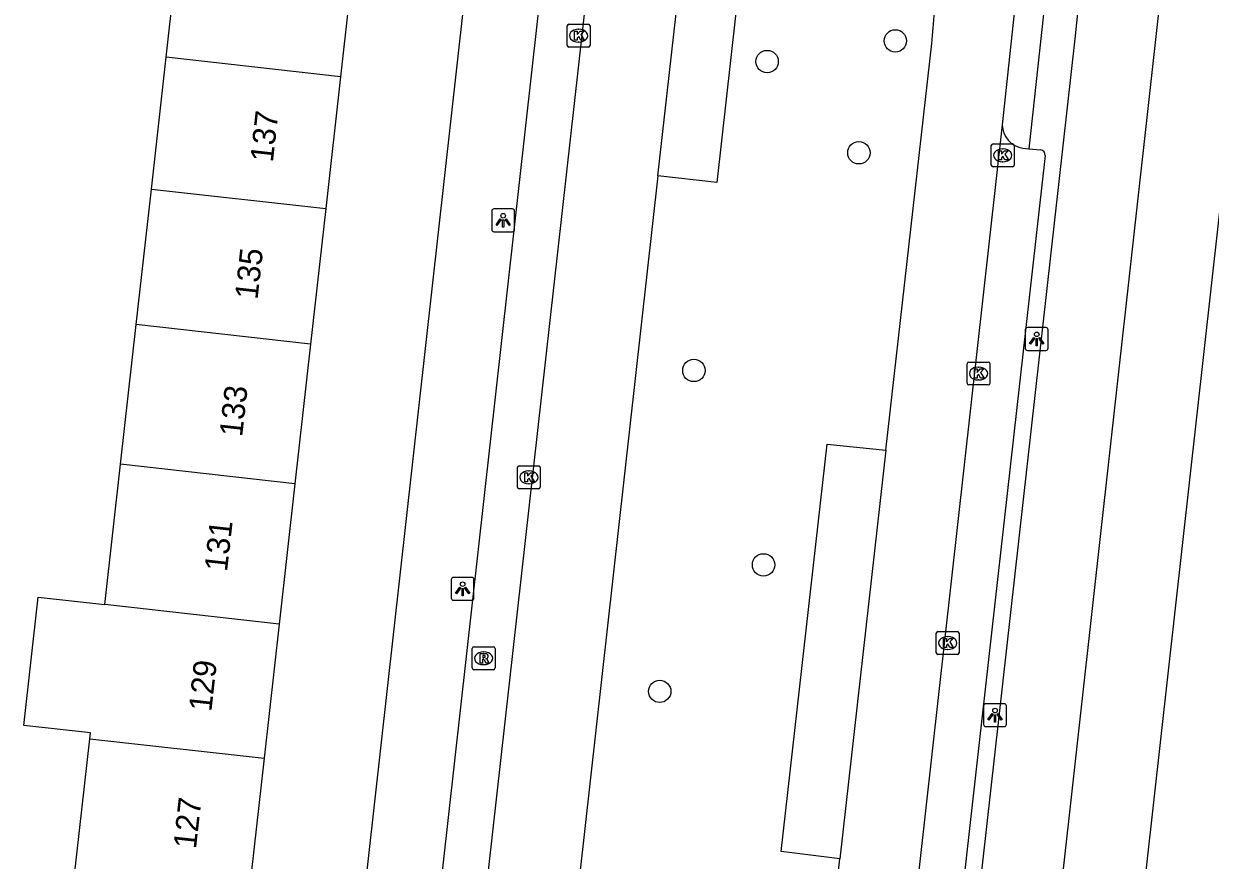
# Model space of a CAD drawing. Extents: x 161928 to 163055, y 386475 to 387428.
# Drawn here: x 162311.5 to 162363.3, y 387322.6 to 387359.2 of the extents above; entities that cross this region are included whole.
import ezdxf

# ---------------------------------------------------------------- set-up
doc = ezdxf.new("R2010")
doc.units = 0
for name, color, linetype in [('IMGEO_Boom', 7, 'Continuous'), ('IMGEO_Fietspad_gesloten', 7, 'Continuous'), ('IMGEO_Kolk', 7, 'Continuous'), ('IMGEO_Lichtpunt', 7, 'Continuous'), ('IMGEO_Pand', 7, 'Continuous'), ('IMGEO_Pand_nummerreeks', 7, 'Continuous'), ('IMGEO_Parkeervlak_open', 7, 'Continuous'), ('IMGEO_Rijbaan_lokaal_open', 7, 'Continuous'), ('IMGEO_Rioolput', 7, 'Continuous'), ('IMGEO_Voetpad_open', 7, 'Continuous')]:
    doc.layers.add(name, color=color, linetype=linetype)

msp = doc.modelspace()

# ---------------------------------------------------------------- linework, layer by layer
at = {"layer": 'IMGEO_Boom'}
for centre in [(162349.567, 387358.462), (162343.961, 387357.558), (162347.973, 387353.569), (162340.758, 387344.044), (162343.805, 387335.539), (162339.264, 387330.005)]:
    msp.add_circle(centre, 0.489, dxfattribs=at)
at = {"layer": 'IMGEO_Fietspad_gesloten'}
for points in [[(162363.238, 387379.093), (162350.137, 387261.458), (162337.473, 387147.951), (162334.734, 387123.4), (162318.47, 386976.523)], [(162347.6, 387270.903), (162357.435, 387358.557), (162358.923, 387372.829)]]:
    msp.add_lwpolyline(points, dxfattribs=at)
at = {"layer": 'IMGEO_Kolk'}
for p, q in [((162335.217, 387358.266), (162335.217, 387359.118)), ((162335.292, 387359.192), (162336.144, 387359.192)), ((162335.705, 387358.972), (162335.73, 387358.972)), ((162336.218, 387359.118), (162336.218, 387358.266)), ((162336.144, 387358.192), (162335.292, 387358.192)), ((162335.728, 387358.412), (162335.703, 387358.412)), ((162353.763, 387353.031), (162353.763, 387353.883)), ((162353.838, 387353.957), (162354.69, 387353.957)), ((162354.251, 387353.737), (162354.276, 387353.737)), ((162354.764, 387353.883), (162354.764, 387353.031)), ((162354.274, 387353.177), (162354.249, 387353.177)), ((162354.69, 387352.957), (162353.838, 387352.957)), ((162352.705, 387343.484), (162352.705, 387344.336)), ((162352.78, 387344.41), (162353.632, 387344.41)), ((162353.193, 387344.19), (162353.218, 387344.19)), ((162353.706, 387344.336), (162353.706, 387343.484)), ((162353.632, 387343.41), (162352.78, 387343.41)), ((162353.216, 387343.63), (162353.191, 387343.63)), ((162333.042, 387338.943), (162333.042, 387339.795)), ((162333.117, 387339.869), (162333.969, 387339.869)), ((162333.53, 387339.649), (162333.555, 387339.649)), ((162334.043, 387339.795), (162334.043, 387338.943)), ((162333.553, 387339.089), (162333.528, 387339.089)), ((162333.969, 387338.869), (162333.117, 387338.869)), ((162351.357, 387331.696), (162351.357, 387332.548)), ((162351.432, 387332.622), (162352.284, 387332.622)), ((162351.845, 387332.402), (162351.87, 387332.402)), ((162352.358, 387332.548), (162352.358, 387331.696)), ((162351.868, 387331.842), (162351.843, 387331.842)), ((162352.284, 387331.622), (162351.432, 387331.622))]:
    msp.add_line(p, q, dxfattribs=at)
for points in [[(162335.217, 387358.266), (162335.217, 387359.118)], [(162335.292, 387359.192), (162336.144, 387359.192)], [(162335.538, 387358.892), (162335.661, 387358.892), (162335.661, 387358.741), (162335.791, 387358.892), (162335.955, 387358.892), (162335.809, 387358.741), (162335.962, 387358.492), (162335.81, 387358.492), (162335.725, 387358.656), (162335.661, 387358.589), (162335.661, 387358.492), (162335.538, 387358.492), (162335.538, 387358.892)], [(162336.218, 387359.118), (162336.218, 387358.266)], [(162336.144, 387358.192), (162335.292, 387358.192)], [(162353.763, 387353.031), (162353.763, 387353.883)], [(162353.838, 387353.957), (162354.69, 387353.957)], [(162354.084, 387353.657), (162354.207, 387353.657), (162354.207, 387353.506), (162354.337, 387353.657), (162354.501, 387353.657), (162354.355, 387353.506), (162354.508, 387353.257), (162354.356, 387353.257), (162354.271, 387353.421), (162354.207, 387353.354), (162354.207, 387353.257), (162354.084, 387353.257), (162354.084, 387353.657)], [(162354.764, 387353.883), (162354.764, 387353.031)], [(162354.69, 387352.957), (162353.838, 387352.957)], [(162352.705, 387343.484), (162352.705, 387344.336)], [(162352.78, 387344.41), (162353.632, 387344.41)], [(162353.706, 387344.336), (162353.706, 387343.484)], [(162353.026, 387344.11), (162353.149, 387344.11), (162353.149, 387343.959), (162353.279, 387344.11), (162353.443, 387344.11), (162353.297, 387343.959), (162353.45, 387343.71), (162353.298, 387343.71), (162353.213, 387343.874), (162353.149, 387343.807), (162353.149, 387343.71), (162353.026, 387343.71), (162353.026, 387344.11)], [(162353.632, 387343.41), (162352.78, 387343.41)], [(162333.042, 387338.943), (162333.042, 387339.795)], [(162333.117, 387339.869), (162333.969, 387339.869)], [(162333.363, 387339.569), (162333.486, 387339.569), (162333.486, 387339.418), (162333.616, 387339.569), (162333.78, 387339.569), (162333.634, 387339.418), (162333.787, 387339.169), (162333.635, 387339.169), (162333.55, 387339.333), (162333.486, 387339.266), (162333.486, 387339.169), (162333.363, 387339.169), (162333.363, 387339.569)], [(162334.043, 387339.795), (162334.043, 387338.943)], [(162333.969, 387338.869), (162333.117, 387338.869)], [(162351.357, 387331.696), (162351.357, 387332.548)], [(162351.432, 387332.622), (162352.284, 387332.622)], [(162351.678, 387332.322), (162351.801, 387332.322), (162351.801, 387332.171), (162351.931, 387332.322), (162352.095, 387332.322), (162351.949, 387332.171), (162352.102, 387331.922), (162351.95, 387331.922), (162351.865, 387332.086), (162351.801, 387332.019), (162351.801, 387331.922), (162351.678, 387331.922), (162351.678, 387332.322)], [(162352.358, 387332.548), (162352.358, 387331.696)], [(162352.284, 387331.622), (162351.432, 387331.622)]]:
    msp.add_lwpolyline(points, dxfattribs=at)
for centre, start, end in [((162335.294, 387359.116), 91.552, 178.448), ((162335.294, 387359.116), 91.552, 178.448), ((162336.142, 387359.116), 1.552, 88.448), ((162336.142, 387359.116), 1.552, 88.448), ((162335.294, 387358.268), 181.552, 268.448), ((162335.294, 387358.268), 181.552, 268.448), ((162336.142, 387358.268), 271.552, 358.448), ((162336.142, 387358.268), 271.552, 358.448), ((162353.84, 387353.881), 91.552, 178.448), ((162353.84, 387353.881), 91.552, 178.448), ((162354.688, 387353.881), 1.552, 88.448), ((162354.688, 387353.881), 1.552, 88.448), ((162353.84, 387353.033), 181.552, 268.448), ((162353.84, 387353.033), 181.552, 268.448), ((162354.688, 387353.033), 271.552, 358.448), ((162354.688, 387353.033), 271.552, 358.448), ((162352.782, 387344.334), 91.552, 178.448), ((162352.782, 387344.334), 91.552, 178.448), ((162353.63, 387344.334), 1.552, 88.448), ((162353.63, 387344.334), 1.552, 88.448), ((162352.782, 387343.486), 181.552, 268.448), ((162352.782, 387343.486), 181.552, 268.448), ((162353.63, 387343.486), 271.552, 358.448), ((162353.63, 387343.486), 271.552, 358.448), ((162333.119, 387339.793), 91.552, 178.448), ((162333.119, 387339.793), 91.552, 178.448), ((162333.967, 387339.793), 1.552, 88.448), ((162333.967, 387339.793), 1.552, 88.448), ((162333.119, 387338.945), 181.552, 268.448), ((162333.119, 387338.945), 181.552, 268.448), ((162333.967, 387338.945), 271.552, 358.448), ((162333.967, 387338.945), 271.552, 358.448), ((162351.434, 387332.546), 91.552, 178.448), ((162351.434, 387332.546), 91.552, 178.448), ((162352.282, 387332.546), 1.552, 88.448), ((162352.282, 387332.546), 1.552, 88.448), ((162351.434, 387331.698), 181.552, 268.448), ((162351.434, 387331.698), 181.552, 268.448), ((162352.282, 387331.698), 271.552, 358.448), ((162352.282, 387331.698), 271.552, 358.448)]:
    msp.add_arc(centre, 0.0765, start, end, dxfattribs=at)
for centre, major_axis, ratio, start_param, end_param in [((162335.704, 387358.692), (-0.387, 0.002), 0.722429, 4.712389, 7.853982), ((162335.729, 387358.692), (-0.39, 0.002), 0.717154, 1.570796, 4.712389), ((162354.25, 387353.457), (-0.387, 0.002), 0.722429, 4.712389, 7.853982), ((162354.275, 387353.457), (-0.39, 0.002), 0.717154, 1.570796, 4.712389), ((162353.192, 387343.91), (-0.387, 0.002), 0.722429, 4.712389, 7.853982), ((162353.217, 387343.91), (-0.39, 0.002), 0.717154, 1.570796, 4.712389), ((162333.529, 387339.369), (-0.387, 0.002), 0.722429, 4.712389, 7.853982), ((162333.554, 387339.369), (-0.39, 0.002), 0.717154, 1.570796, 4.712389), ((162351.844, 387332.122), (-0.387, 0.002), 0.722429, 4.712389, 7.853982), ((162351.869, 387332.122), (-0.39, 0.002), 0.717154, 1.570796, 4.712389)]:
    msp.add_ellipse(centre, major_axis=major_axis, ratio=ratio, start_param=start_param, end_param=end_param, dxfattribs=at)
at = {"layer": 'IMGEO_Lichtpunt'}
for p, q in [((162331.92, 387351.015), (162331.92, 387350.208)), ((162331.92, 387351.015), (162331.92, 387350.208)), ((162332.822, 387351.11), (162332.014, 387351.11)), ((162332.822, 387351.11), (162332.014, 387351.11)), ((162332.916, 387350.208), (162332.916, 387351.015)), ((162332.916, 387350.208), (162332.916, 387351.015)), ((162332.014, 387350.114), (162332.822, 387350.114)), ((162332.014, 387350.114), (162332.822, 387350.114)), ((162355.251, 387345.826), (162355.251, 387345.019)), ((162355.251, 387345.826), (162355.251, 387345.019)), ((162356.153, 387345.921), (162355.345, 387345.921)), ((162356.153, 387345.921), (162355.345, 387345.921)), ((162356.247, 387345.019), (162356.247, 387345.826)), ((162356.247, 387345.019), (162356.247, 387345.826)), ((162355.345, 387344.925), (162356.153, 387344.925)), ((162355.345, 387344.925), (162356.153, 387344.925)), ((162330.147, 387334.895), (162330.147, 387334.088)), ((162330.147, 387334.895), (162330.147, 387334.088)), ((162331.049, 387334.99), (162330.241, 387334.99)), ((162331.049, 387334.99), (162330.241, 387334.99)), ((162331.143, 387334.088), (162331.143, 387334.895)), ((162331.143, 387334.088), (162331.143, 387334.895)), ((162330.241, 387333.994), (162331.049, 387333.994)), ((162330.241, 387333.994), (162331.049, 387333.994)), ((162353.429, 387329.367), (162353.429, 387328.56)), ((162353.429, 387329.367), (162353.429, 387328.56)), ((162354.331, 387329.462), (162353.523, 387329.462)), ((162354.331, 387329.462), (162353.523, 387329.462)), ((162354.425, 387328.56), (162354.425, 387329.367)), ((162354.425, 387328.56), (162354.425, 387329.367)), ((162353.523, 387328.466), (162354.331, 387328.466)), ((162353.523, 387328.466), (162354.331, 387328.466))]:
    msp.add_line(p, q, dxfattribs=at)
for points in [[(162332.294, 387350.679), (162332.333, 387350.651), (162332.145, 387350.389), (162332.107, 387350.416), (162332.294, 387350.679)], [(162332.396, 387350.631), (162332.443, 387350.631), (162332.443, 387350.309), (162332.396, 387350.309), (162332.396, 387350.631)], [(162332.506, 387350.651), (162332.544, 387350.678), (162332.731, 387350.416), (162332.692, 387350.388), (162332.506, 387350.651)], [(162355.625, 387345.49), (162355.664, 387345.462), (162355.476, 387345.2), (162355.438, 387345.227), (162355.625, 387345.49)], [(162355.727, 387345.442), (162355.774, 387345.442), (162355.774, 387345.12), (162355.727, 387345.12), (162355.727, 387345.442)], [(162355.837, 387345.462), (162355.875, 387345.489), (162356.062, 387345.227), (162356.023, 387345.199), (162355.837, 387345.462)], [(162330.521, 387334.559), (162330.56, 387334.531), (162330.372, 387334.269), (162330.334, 387334.296), (162330.521, 387334.559)], [(162330.623, 387334.511), (162330.67, 387334.511), (162330.67, 387334.189), (162330.623, 387334.189), (162330.623, 387334.511)], [(162330.733, 387334.531), (162330.771, 387334.558), (162330.958, 387334.296), (162330.919, 387334.268), (162330.733, 387334.531)], [(162353.803, 387329.031), (162353.842, 387329.003), (162353.654, 387328.741), (162353.616, 387328.768), (162353.803, 387329.031)], [(162353.905, 387328.983), (162353.952, 387328.983), (162353.952, 387328.661), (162353.905, 387328.661), (162353.905, 387328.983)], [(162354.015, 387329.003), (162354.053, 387329.03), (162354.24, 387328.768), (162354.201, 387328.74), (162354.015, 387329.003)]]:
    msp.add_lwpolyline(points, dxfattribs=at)
for centre in [(162332.419, 387350.813), (162355.75, 387345.624), (162330.646, 387334.693), (162353.928, 387329.165)]:
    msp.add_circle(centre, 0.0994, dxfattribs=at)
for centre, start, end in [((162332.014, 387351.015), 90, 180), ((162332.014, 387351.015), 90, 180), ((162332.822, 387351.015), 0, 90), ((162332.822, 387351.015), 0, 90), ((162332.014, 387350.208), 180, 270), ((162332.014, 387350.208), 180, 270), ((162332.822, 387350.208), 270, 0), ((162332.822, 387350.208), 270, 360), ((162355.345, 387345.826), 90, 180), ((162355.345, 387345.826), 90, 180), ((162356.153, 387345.826), 0, 90), ((162356.153, 387345.826), 0, 90), ((162355.345, 387345.019), 180, 270), ((162355.345, 387345.019), 180, 270), ((162356.153, 387345.019), 270, 0), ((162356.153, 387345.019), 270, 360), ((162330.241, 387334.895), 90, 180), ((162330.241, 387334.895), 90, 180), ((162331.049, 387334.895), 0, 90), ((162331.049, 387334.895), 0, 90), ((162330.241, 387334.088), 180, 270), ((162330.241, 387334.088), 180, 270), ((162331.049, 387334.088), 270, 0), ((162331.049, 387334.088), 270, 360), ((162353.523, 387329.367), 90, 180), ((162353.523, 387329.367), 90, 180), ((162354.331, 387329.367), 0, 90), ((162354.331, 387329.367), 0, 90), ((162353.523, 387328.56), 180, 270), ((162353.523, 387328.56), 180, 270), ((162354.331, 387328.56), 270, 0), ((162354.331, 387328.56), 270, 360)]:
    msp.add_arc(centre, 0.0946, start, end, dxfattribs=at)
at = {"layer": 'IMGEO_Pand'}
for points in [[(162317.682, 387357.746), (162318.371, 387363.898)], [(162325.993, 387363.044), (162325.304, 387356.892)], [(162317.036, 387351.978), (162317.682, 387357.746)], [(162325.304, 387356.892), (162317.682, 387357.746)], [(162325.304, 387356.892), (162324.658, 387351.124)], [(162316.373, 387346.05), (162317.036, 387351.978)], [(162317.036, 387351.978), (162324.658, 387351.124)], [(162324.658, 387351.124), (162323.995, 387345.196)], [(162315.689, 387339.94), (162316.373, 387346.05)], [(162323.995, 387345.196), (162316.373, 387346.05)], [(162323.995, 387345.196), (162323.311, 387339.086)], [(162315.002, 387333.805), (162315.689, 387339.94)], [(162323.311, 387339.086), (162315.689, 387339.94)], [(162323.311, 387339.086), (162322.624, 387332.951)], [(162314.345, 387327.936), (162314.373, 387328.187), (162311.454, 387328.514), (162312.084, 387334.132), (162315.002, 387333.805)], [(162322.624, 387332.951), (162315.002, 387333.805)], [(162322.624, 387332.951), (162321.967, 387327.082)], [(162313.664, 387321.854), (162314.345, 387327.936)], [(162314.345, 387327.936), (162321.967, 387327.082)], [(162321.967, 387327.082), (162321.286, 387321)]]:
    msp.add_lwpolyline(points, dxfattribs=at)
at = {"layer": 'IMGEO_Parkeervlak_open'}
for points in [[(162341.193, 387370.388), (162343.765, 387370.117), (162341.755, 387352.263), (162339.181, 387352.564)], [(162355.409, 387353.745), (162355.931, 387353.693)], [(162356.114, 387353.455), (162348.385, 387284.579)], [(162347.146, 387322.68), (162344.579, 387323), (162346.593, 387340.826), (162349.154, 387340.555)]]:
    msp.add_lwpolyline(points, dxfattribs=at)
msp.add_arc((162355.894, 387353.475), 0.221, 354.7709, 80.343, dxfattribs=at)
at = {"layer": 'IMGEO_Rijbaan_lokaal_open'}
for points in [[(162327.499, 387283.927), (162337.327, 387371.738)], [(162339.181, 387352.564), (162341.193, 387370.388)], [(162355.224, 387364.035), (162354.241, 387354.797)], [(162349.154, 387340.555), (162351.159, 387358.354)], [(162354.241, 387354.797), (162347.545, 387294.905), (162347.53, 387294.77), (162346.272, 387283.569)], [(162339.181, 387352.564), (162334.275, 387308.62)], [(162349.154, 387340.555), (162347.146, 387322.68)], [(162342.531, 387281.409), (162347.146, 387322.68)]]:
    msp.add_lwpolyline(points, dxfattribs=at)
msp.add_arc((162296.658, 387363.697), 54.762, 354.4012, 5.9422, dxfattribs=at)
at = {"layer": 'IMGEO_Rioolput'}
for p, q in [((162331.064, 387331.028), (162331.064, 387331.88)), ((162331.139, 387331.954), (162331.991, 387331.954)), ((162331.552, 387331.734), (162331.577, 387331.734)), ((162332.065, 387331.88), (162332.065, 387331.028)), ((162331.991, 387330.954), (162331.139, 387330.954)), ((162331.575, 387331.174), (162331.55, 387331.174))]:
    msp.add_line(p, q, dxfattribs=at)
for points in [[(162331.064, 387331.028), (162331.064, 387331.88)], [(162331.139, 387331.954), (162331.991, 387331.954)], [(162332.065, 387331.88), (162332.065, 387331.028)], [(162331.653, 387331.652), (162331.401, 387331.654), (162331.401, 387331.254)], [(162331.401, 387331.254), (162331.525, 387331.254), (162331.525, 387331.416), (162331.536, 387331.416)], [(162331.579, 387331.573), (162331.525, 387331.573), (162331.525, 387331.492)], [(162331.525, 387331.492), (162331.577, 387331.492)], [(162331.583, 387331.387), (162331.654, 387331.254), (162331.794, 387331.254), (162331.729, 387331.38)], [(162331.991, 387330.954), (162331.139, 387330.954)]]:
    msp.add_lwpolyline(points, dxfattribs=at)
for centre, radius, start, end in [((162331.141, 387331.878), 0.0765, 91.552, 178.448), ((162331.141, 387331.878), 0.0765, 91.552, 178.448), ((162331.989, 387331.878), 0.0765, 1.552, 88.448), ((162331.989, 387331.878), 0.0765, 1.552, 88.448), ((162331.535, 387331.363), 0.0533, 26.0293, 88.6989), ((162331.561, 387331.681), 0.19, 274.7715, 282.9687), ((162331.585, 387331.477), 0.0964, 77.0061, 93.1865), ((162331.599, 387331.534), 0.0378, 276.6634, 79.6772), ((162331.652, 387331.542), 0.109, 350.3612, 89.416), ((162331.65, 387331.542), 0.112, 277.5842, 350.9817), ((162331.634, 387331.327), 0.108, 29.5134, 73.7905), ((162331.141, 387331.03), 0.0765, 181.552, 268.448), ((162331.141, 387331.03), 0.0765, 181.552, 268.448), ((162331.989, 387331.03), 0.0765, 271.552, 358.448), ((162331.989, 387331.03), 0.0765, 271.552, 358.448)]:
    msp.add_arc(centre, radius, start, end, dxfattribs=at)
for centre, major_axis, ratio, start_param, end_param in [((162331.551, 387331.454), (-0.387, 0.002), 0.722429, 4.712389, 7.853982), ((162331.576, 387331.454), (-0.39, 0.002), 0.717154, 1.570796, 4.712389)]:
    msp.add_ellipse(centre, major_axis=major_axis, ratio=ratio, start_param=start_param, end_param=end_param, dxfattribs=at)
at = {"layer": 'IMGEO_Voetpad_open'}
for points in [[(162332.617, 387377.38), (162324.281, 387302.729)], [(162325.729, 387285.148), (162325.658, 387285.366), (162335.209, 387370.8)], [(162355.224, 387364.035), (162356.505, 387363.933), (162355.409, 387353.745)], [(162357.394, 387294.088), (162363.697, 387350.491), (162364.265, 387355.501), (162364.388, 387355.47), (162364.401, 387355.657)], [(162355.146, 387353.771), (162355.409, 387353.745)]]:
    msp.add_lwpolyline(points, dxfattribs=at)
msp.add_arc((162355.298, 387354.817), 1.057, 181.0894, 261.7395, dxfattribs=at)

# ---------------------------------------------------------------- texts
at = {"layer": 'IMGEO_Pand_nummerreeks'}
for s, rotation, p in [('137', 83.6129, (162322.347, 387353.127)), ('135', 83.6129, (162321.675, 387347.119)), ('133', 83.6129, (162321.002, 387341.111)), ('131', 83.6129, (162320.343, 387335.217)), ('129', 83.6117, (162319.657, 387329.096)), ('127', 83.6129, (162318.985, 387323.088))]:
    msp.add_text(s, height=1, rotation=rotation, dxfattribs=at).set_placement(p)

doc.saveas('drawing.dxf')
